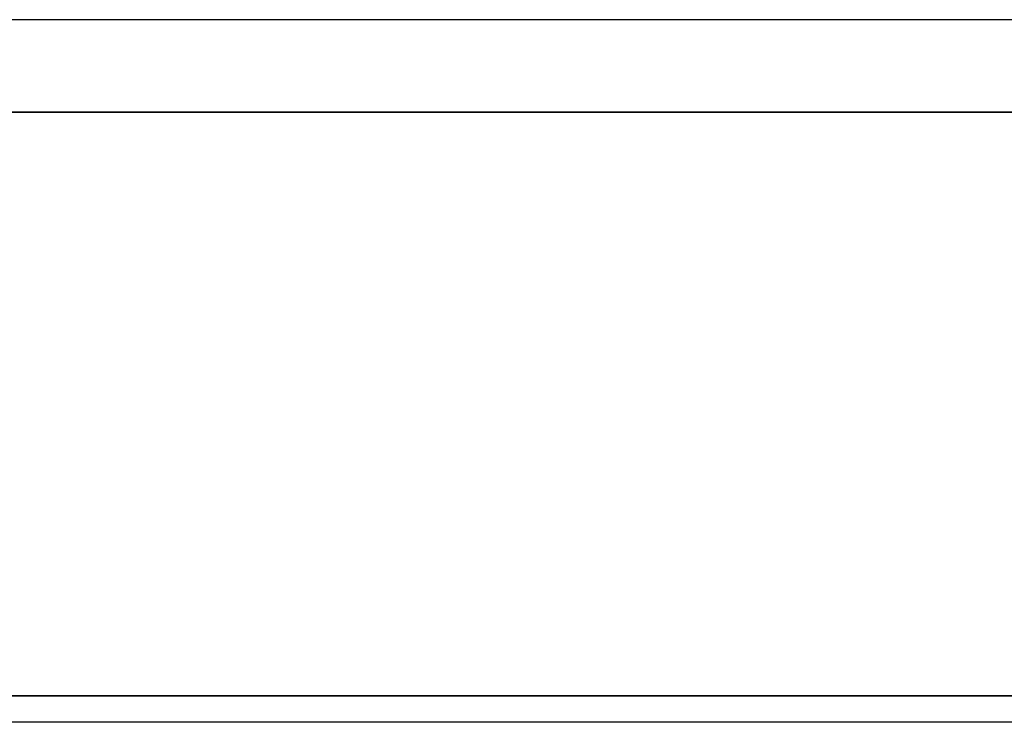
# Model space of a CAD drawing. Header units: millimetres. Extents: x -625 to 3725, y -115 to 86.
# Tile 300 of 656: x 1065 to 1084, y -14 to 0. Entities that reach past the tile are written whole.
import ezdxf

# ---------------------------------------------------------------- set-up
doc = ezdxf.new("R2010")
doc.units = ezdxf.units.MM
doc.layers.add('152', color=7, linetype='Continuous', true_color=0xffffff)

# ---------------------------------------------------------------- blocks, each defined once
blk = doc.blocks.new('UG_SURFACE_002')
at = {"layer": '152', "color": 252, "linetype": 'Continuous', "lineweight": 35}
for points in [[(2187, -14, 2237), (2187, 86, 2237), (813, 86, 2237), (813, -14, 2237)], [(963, -14, 2087), (963, 86, 2087), (2037, 86, 2087), (2037, -14, 2087)]]:
    blk.add_3dface(points, dxfattribs=at)
blk = doc.blocks.new('UG_SURFACE_060')
at = {"layer": '152', "color": 32, "linetype": 'Continuous', "lineweight": 35}
for points in [[(1029, -34, 2017), (1971, -34, 2017), (1971, 0, 2017), (1029, 0, 2017)], [(1029, 0, 2), (1971, 0, 2), (1971, -2), (1029, -2)], [(1971, -2), (1971, -13), (1029, -13), (1029, -2)], [(1029, -29, 30.5), (1029, -13, 30.5), (1971, -13, 30.5), (1971, -29, 30.5)], [(1029, -13, 30.5), (1029, -13), (1971, -13), (1971, -13, 30.5)]]:
    blk.add_3dface(points, dxfattribs=at)
blk = doc.blocks.new('UG_SURFACE_074')
at = {"layer": '152', "color": 14, "linetype": 'Continuous', "lineweight": 35}
for points in [[(2018.8, -17.75, 2066.8), (2018.8, 11.25, 2066.8), (981.2, 11.25, 2066.8), (981.2, -17.75, 2066.8)], [(2014.75, 8.5, 2062.75), (2014.75, -29.75, 2062.75), (985.25, -29.75, 2062.75), (985.25, 8.5, 2062.75)]]:
    blk.add_3dface(points, dxfattribs=at)
blk = doc.blocks.new('UG_SURFACE_075')
at = {"layer": '152', "color": 7, "linetype": 'Continuous', "lineweight": 35}
for points in [[(985.25, 8.25, 2062.75), (985.25, -29.75, 2062.75), (2014.75, -29.75, 2062.75), (2014.75, 8.25, 2062.75)], [(2014.5, 8.25, 2062.5), (2014.5, -29.75, 2062.5), (985.5, -29.75, 2062.5), (985.5, 8.25, 2062.5)]]:
    blk.add_3dface(points, dxfattribs=at)
blk = doc.blocks.new('UG_SURFACE_084')
at = {"layer": '152', "color": 31, "linetype": 'Continuous', "lineweight": 35}
for points in [[(2023.25, -17.75, 2071.25), (2023.25, 67.25, 2071.25), (976.75, 67.25, 2071.25), (976.75, -17.75, 2071.25)], [(2018.75, 13.25, 2066.75), (2018.75, -17.75, 2066.75), (981.25, -17.75, 2066.75), (981.25, 13.25, 2066.75)], [(2014.25, -27.75, 2062.25), (2014.25, 13.25, 2062.25), (985.75, 13.25, 2062.25), (985.75, -27.75, 2062.25)], [(1975.25, 3.25, 2023.25), (1975.25, -27.75, 2023.25), (1024.75, -27.75, 2023.25), (1024.75, 3.25, 2023.25)]]:
    blk.add_3dface(points, dxfattribs=at)
blk = doc.blocks.new('UG_SURFACE_086')
at = {"layer": '152', "color": 7, "linetype": 'Continuous', "lineweight": 35}
for points in [[(1024.75, 2.75, 2023.25), (1024.75, -27.75, 2023.25), (1975.25, -27.75, 2023.25), (1975.25, 2.75, 2023.25)], [(1975, 2.75, 2023), (1975, -27.75, 2023), (1025, -27.75, 2023), (1025, 2.75, 2023)]]:
    blk.add_3dface(points, dxfattribs=at)

msp = doc.modelspace()

# ---------------------------------------------------------------- linework, layer by layer
at = {"layer": '152', "color": 251, "linetype": 'Continuous', "lineweight": -3, "true_color": 0x636466}
for p, q in [((1974.484, -0.256, 2022.484), (1025.516, -0.256, 2022.484)), ((1967.172, -0.256, 2015.172), (1032.828, -0.256, 2015.172)), ((1029, -2), (1971, -2)), ((1971, -13), (1029, -13)), ((1029, -13, 30.5), (1971, -13, 30.5)), ((1970.5, -13.5, 29.5), (1029.5, -13.5, 29.5)), ((1970.5, -13.5, 30.5), (1029.5, -13.5, 30.5)), ((1970.5, -13.5, 0.5), (1029.5, -13.5, 0.5)), ((1970.5, -13.5, 26.5), (1029.5, -13.5, 26.5))]:
    msp.add_line(p, q, dxfattribs=at)

# ---------------------------------------------------------------- block references
for name in ['UG_SURFACE_002', 'UG_SURFACE_060', 'UG_SURFACE_084', 'UG_SURFACE_074', 'UG_SURFACE_075', 'UG_SURFACE_086']:
    msp.add_blockref(name, (0, 0), dxfattribs=at)

doc.saveas('drawing.dxf')
